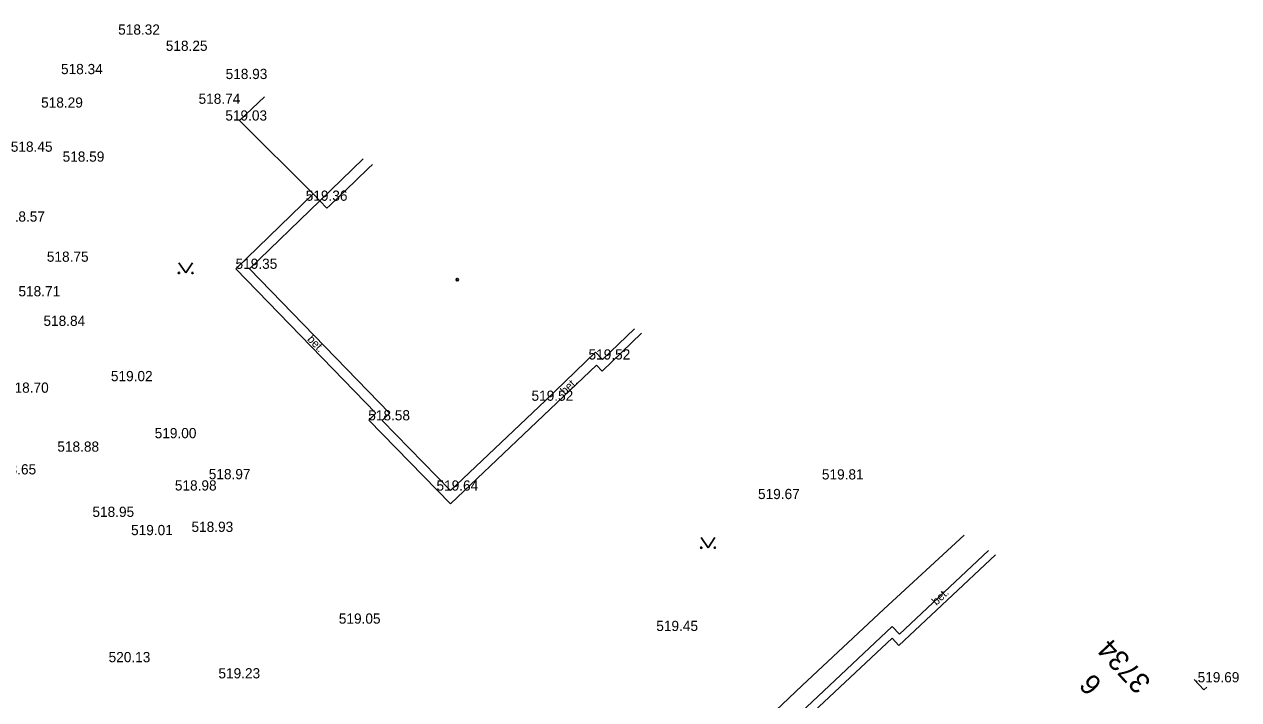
# Model space of a CAD drawing. Extents: x -668867 to -667827, y -1131943 to -1131019.
# Drawn here: x -668478.8 to -668389.5, y -1131178.4 to -1131128.8 of the extents above; entities that cross this region are included whole.
import ezdxf

# ---------------------------------------------------------------- set-up
doc = ezdxf.new("R2010")
doc.units = 0
for name, color, linetype in [('G_Bod_tecka', 7, 'Continuous'), ('G_Bod_vyska', 7, 'Continuous'), ('G_Budovy-znacky', 7, 'Continuous'), ('G_Budovy_Objekty', 7, 'Continuous'), ('G_Budovy_vstupy', 7, 'Continuous'), ('G_Cesty_Schody', 7, 'Continuous'), ('G_Cisla_orientacni', 7, 'Continuous'), ('G_Cisla_popisna', 7, 'Continuous'), ('G_Plochy_zpevnene', 7, 'Continuous'), ('G_Popisy_povrchu', 7, 'Continuous'), ('G_Z_ELsilove_podz_kotovane', 7, 'Continuous'), ('G_Z_PLYNY_podz_geodeticky', 7, 'Continuous'), ('G_Zelen-Znacky', 7, 'Continuous')]:
    doc.layers.add(name, color=color, linetype=linetype)

msp = doc.modelspace()

# ---------------------------------------------------------------- linework, layer by layer
at = {"layer": 'G_Bod_tecka'}
for p, q in [((-668470.84, -1131129.52), (-668470.84, -1131129.52)), ((-668467.34, -1131130.71), (-668467.34, -1131130.71)), ((-668475.04, -1131132.42), (-668475.04, -1131132.42)), ((-668476.5, -1131134.88), (-668476.5, -1131134.88)), ((-668464.93, -1131134.6), (-668464.93, -1131134.6)), ((-668462.94, -1131135.83), (-668462.94, -1131135.83)), ((-668478.73, -1131138.12), (-668478.73, -1131138.12)), ((-668474.92, -1131138.85), (-668474.92, -1131138.85)), ((-668457.04, -1131141.72), (-668457.04, -1131141.72)), ((-668476.08, -1131146.2), (-668476.08, -1131146.2)), ((-668462.22, -1131146.72), (-668462.22, -1131146.72)), ((-668478.23, -1131148.74), (-668478.23, -1131148.74)), ((-668476.33, -1131150.91), (-668476.33, -1131150.91)), ((-668436.27, -1131153.38), (-668436.27, -1131153.38)), ((-668471.36, -1131154.97), (-668471.36, -1131154.97)), ((-668440.47, -1131156.41), (-668440.47, -1131156.41)), ((-668452.46, -1131157.85), (-668452.46, -1131157.85)), ((-668468.11, -1131159.16), (-668468.11, -1131159.16)), ((-668475.31, -1131160.15), (-668475.31, -1131160.15)), ((-668464.18, -1131162.17), (-668464.18, -1131162.17)), ((-668419.18, -1131162.19), (-668419.18, -1131162.19)), ((-668466.67, -1131163), (-668466.67, -1131163)), ((-668447.43, -1131163.01), (-668447.43, -1131163.01)), ((-668423.8, -1131163.63), (-668423.8, -1131163.63)), ((-668472.73, -1131164.94), (-668472.73, -1131164.94)), ((-668469.93, -1131166.28), (-668469.93, -1131166.28)), ((-668465.45, -1131166.04), (-668465.45, -1131166.04)), ((-668454.6, -1131172.78), (-668454.6, -1131172.78)), ((-668431.3, -1131173.32), (-668431.3, -1131173.32)), ((-668471.53, -1131175.61), (-668471.53, -1131175.61)), ((-668463.47, -1131176.8), (-668463.47, -1131176.8))]:
    msp.add_line(p, q, dxfattribs=at)
at = {"layer": 'G_Budovy-znacky'}
msp.add_circle((-668446.94, -1131147.51), 0.0875, dxfattribs=at)
at = {"layer": 'G_Budovy_Objekty'}
for p, q in [((-668454.42, -1131140.26), (-668453.46, -1131139.33)), ((-668462.22, -1131146.72), (-668457.04, -1131141.72)), ((-668456.52, -1131142.26), (-668457.04, -1131141.72)), ((-668456.52, -1131142.26), (-668456.3, -1131142.06)), ((-668451.93, -1131157.33), (-668462.22, -1131146.72)), ((-668436.27, -1131153.38), (-668433.922, -1131151.118)), ((-668439.75, -1131155.71), (-668436.79, -1131152.84)), ((-668436.79, -1131152.84), (-668436.27, -1131153.38)), ((-668447.43, -1131163), (-668440.47, -1131156.41)), ((-668451.93, -1131157.33), (-668452.46, -1131157.85)), ((-668447.43, -1131163), (-668452.46, -1131157.85)), ((-668414.48, -1131174.39), (-668407.382, -1131167.731)), ((-668420.75, -1131179.25), (-668414.99, -1131173.84)), ((-668414.48, -1131174.39), (-668414.99, -1131173.84)), ((-668392.07, -1131177.64), (-668392.781, -1131176.871)), ((-668392.07, -1131177.64), (-668391.864, -1131177.445))]:
    msp.add_line(p, q, dxfattribs=at)
at = {"layer": 'G_Budovy_vstupy'}
for p, q in [((-668453.18, -1131139.063), (-668453.46, -1131139.33)), ((-668454.42, -1131140.26), (-668456.3, -1131142.06)), ((-668440.47, -1131156.41), (-668439.75, -1131155.71))]:
    msp.add_line(p, q, dxfattribs=at)
at = {"layer": 'G_Cesty_Schody'}
msp.add_lwpolyline([(-668457.52, -1131141.22), (-668457.04, -1131141.72)], dxfattribs=at)
at = {"layer": 'G_Plochy_zpevnene'}
for points in [[(-668462.94, -1131135.83), (-668461.115, -1131134.095)], [(-668457.52, -1131141.22), (-668462.94, -1131135.83)], [(-668453.849, -1131138.644), (-668457.04, -1131141.72)], [(-668463.21, -1131146.71), (-668457.52, -1131141.22)], [(-668452.92, -1131157.32), (-668463.21, -1131146.71)], [(-668436.29, -1131154.23), (-668433.396, -1131151.447)], [(-668447.45, -1131163.99), (-668436.7, -1131153.8)], [(-668436.7, -1131153.8), (-668436.29, -1131154.23)], [(-668452.92, -1131157.32), (-668453.45, -1131157.84)], [(-668447.45, -1131163.99), (-668453.45, -1131157.84)], [(-668414.45, -1131173.54), (-668407.91, -1131167.4)], [(-668421.68, -1131179.3), (-668414.97, -1131173)], [(-668414.45, -1131173.54), (-668414.97, -1131173)]]:
    msp.add_lwpolyline(points, dxfattribs=at)
at = {"layer": 'G_Z_ELsilove_podz_kotovane'}
msp.add_lwpolyline([(-668480.96, -1131213.42), (-668478.149, -1131216.668), (-668475.276, -1131218.782), (-668474.098, -1131219.118), (-668470.168, -1131219.091), (-668468.827, -1131218.896), (-668467.608, -1131218.352), (-668462.196, -1131214.962), (-668459.686, -1131212.845), (-668459.183, -1131212.487), (-668458.056, -1131211.425), (-668453.08, -1131207.077), (-668448.337, -1131202.497), (-668441.39, -1131196.207), (-668435.683, -1131190.918), (-668427.424, -1131182.85), (-668421.589, -1131177.331), (-668415.597, -1131171.724), (-668409.699, -1131166.281)], dxfattribs=at)
at = {"layer": 'G_Z_PLYNY_podz_geodeticky'}
msp.add_lwpolyline([(-668392.61, -1131177.04), (-668392.569, -1131177.003)], dxfattribs=at)
at = {"layer": 'G_Zelen-Znacky'}
for p, q in [((-668467.4, -1131146.27), (-668466.9, -1131147.02)), ((-668466.9, -1131147.02), (-668466.4, -1131146.27)), ((-668429.01, -1131166.45), (-668428.51, -1131167.2)), ((-668428.51, -1131167.2), (-668428.01, -1131166.45))]:
    msp.add_line(p, q, dxfattribs=at)
for centre in [(-668467.4, -1131147.02), (-668466.4, -1131147.02), (-668429.01, -1131167.2), (-668428.01, -1131167.2)]:
    msp.add_circle(centre, 0.05, dxfattribs=at)

# ---------------------------------------------------------------- texts
at = {"layer": 'G_Bod_vyska'}
for s, p in [('518.32', (-668471.862, -1131129.52)), ('518.25', (-668468.362, -1131130.71)), ('518.34', (-668476.062, -1131132.42)), ('518.93', (-668463.964, -1131132.78)), ('518.29', (-668477.524, -1131134.88)), ('518.74', (-668465.952, -1131134.6)), ('519.03', (-668463.986, -1131135.83)), ('518.45', (-668479.752, -1131138.12)), ('518.59', (-668475.944, -1131138.85)), ('519.36', (-668458.078, -1131141.72)), ('518.57', (-668480.312, -1131143.25)), ('518.75', (-668477.102, -1131146.2)), ('519.35', (-668463.234, -1131146.72)), ('518.71', (-668479.191, -1131148.74)), ('518.84', (-668477.352, -1131150.91)), ('519.52', (-668437.294, -1131153.38)), ('519.02', (-668472.396, -1131154.97)), ('518.70', (-668480.034, -1131155.82)), ('519.52', (-668441.484, -1131156.41)), ('518.58', (-668453.482, -1131157.85)), ('519.00', (-668469.178, -1131159.16)), ('518.88', (-668476.332, -1131160.15)), ('518.65', (-668480.956, -1131161.82)), ('518.98', (-668467.694, -1131163)), ('518.97', (-668465.204, -1131162.17)), ('519.64', (-668448.468, -1131163.01)), ('519.81', (-668420.143, -1131162.19)), ('519.67', (-668424.838, -1131163.63)), ('518.95', (-668473.754, -1131164.94)), ('519.01', (-668470.914, -1131166.28)), ('518.93', (-668466.474, -1131166.04)), ('519.05', (-668455.646, -1131172.78)), ('519.45', (-668432.314, -1131173.32)), ('520.13', (-668472.564, -1131175.61)), ('519.23', (-668464.494, -1131176.8)), ('519.69', (-668392.53, -1131177.09))]:
    msp.add_text(s, height=0.75, dxfattribs=at).set_placement(p)
at = {"layer": 'G_Cisla_orientacni'}
msp.add_text('6', height=1.5, rotation=132.7467, dxfattribs=at).set_placement((-668399.475, -1131177.165))
at = {"layer": 'G_Cisla_popisna'}
msp.add_text('3734', height=1.5, rotation=132.7467, dxfattribs=at).set_placement((-668395.882, -1131177.047))
at = {"layer": 'G_Popisy_povrchu'}
for rotation, p in [(314.13099, (-668458.004, -1131151.934)), (43.7732, (-668439.02, -1131156.009)), (43.39174, (-668411.725, -1131171.474))]:
    msp.add_text('bet.', height=0.6, rotation=rotation, dxfattribs=at).set_placement(p)

doc.saveas('drawing.dxf')
